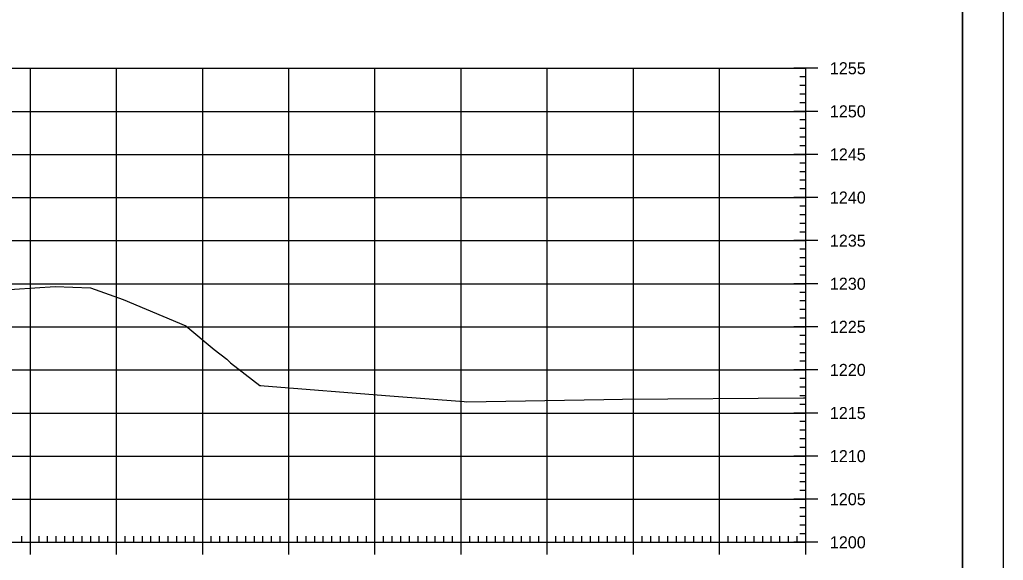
# Model space of a CAD drawing. Extents: x 1406028 to 1412453, y 321733 to 325986.
# Drawn here: x 1412339 to 1412453.2, y 321939.6 to 322002.3 of the extents above; entities that cross this region are included whole.
import ezdxf

# ---------------------------------------------------------------- set-up
doc = ezdxf.new("R2010")
doc.units = 0
for name, color, linetype in [('R_Axis', 7, 'Continuous'), ('R_Axis Annot', 7, 'Continuous'), ('R_Border', 7, 'Continuous'), ('R_Exist Surface', 7, 'Continuous'), ('R_Grid', 7, 'Continuous'), ('R_No Plot', 7, 'Continuous')]:
    doc.layers.add(name, color=color, linetype=linetype)

msp = doc.modelspace()

# ---------------------------------------------------------------- linework, layer by layer
at = {"layer": 'R_Axis'}
for p, q in [((1412431.63, 321996.67), (1412428.83, 321996.67)), ((1412430.23, 321941.67), (1412430.23, 321996.67)), ((1412430.23, 321995.67), (1412429.53, 321995.67)), ((1412430.23, 321994.67), (1412429.53, 321994.67)), ((1412430.23, 321993.67), (1412429.53, 321993.67)), ((1412430.23, 321992.67), (1412429.53, 321992.67)), ((1412431.63, 321991.67), (1412428.83, 321991.67)), ((1412430.23, 321990.67), (1412429.53, 321990.67)), ((1412430.23, 321989.67), (1412429.53, 321989.67)), ((1412430.23, 321988.67), (1412429.53, 321988.67)), ((1412430.23, 321987.67), (1412429.53, 321987.67)), ((1412431.63, 321986.67), (1412428.83, 321986.67)), ((1412430.23, 321985.67), (1412429.53, 321985.67)), ((1412430.23, 321984.67), (1412429.53, 321984.67)), ((1412430.23, 321983.67), (1412429.53, 321983.67)), ((1412431.63, 321981.67), (1412428.83, 321981.67)), ((1412430.23, 321982.67), (1412429.53, 321982.67)), ((1412430.23, 321980.67), (1412429.53, 321980.67)), ((1412430.23, 321979.67), (1412429.53, 321979.67)), ((1412430.23, 321978.67), (1412429.53, 321978.67)), ((1412430.23, 321977.67), (1412429.53, 321977.67)), ((1412431.63, 321976.67), (1412428.83, 321976.67)), ((1412430.23, 321975.67), (1412429.53, 321975.67)), ((1412430.23, 321974.67), (1412429.53, 321974.67)), ((1412430.23, 321973.67), (1412429.53, 321973.67)), ((1412430.23, 321972.67), (1412429.53, 321972.67)), ((1412431.63, 321971.67), (1412428.83, 321971.67)), ((1412430.23, 321970.67), (1412429.53, 321970.67)), ((1412430.23, 321969.67), (1412429.53, 321969.67)), ((1412430.23, 321968.67), (1412429.53, 321968.67)), ((1412430.23, 321967.67), (1412429.53, 321967.67)), ((1412431.63, 321966.67), (1412428.83, 321966.67)), ((1412430.23, 321965.67), (1412429.53, 321965.67)), ((1412430.23, 321964.67), (1412429.53, 321964.67)), ((1412430.23, 321963.67), (1412429.53, 321963.67)), ((1412430.23, 321962.67), (1412429.53, 321962.67)), ((1412431.63, 321961.67), (1412428.83, 321961.67)), ((1412430.23, 321960.67), (1412429.53, 321960.67)), ((1412430.23, 321959.67), (1412429.53, 321959.67)), ((1412430.23, 321958.67), (1412429.53, 321958.67)), ((1412431.63, 321956.67), (1412428.83, 321956.67)), ((1412430.23, 321957.67), (1412429.53, 321957.67)), ((1412430.23, 321955.67), (1412429.53, 321955.67)), ((1412430.23, 321954.67), (1412429.53, 321954.67)), ((1412430.23, 321953.67), (1412429.53, 321953.67)), ((1412430.23, 321952.67), (1412429.53, 321952.67)), ((1412431.63, 321951.67), (1412428.83, 321951.67)), ((1412430.23, 321950.67), (1412429.53, 321950.67)), ((1412430.23, 321949.67), (1412429.53, 321949.67)), ((1412430.23, 321948.67), (1412429.53, 321948.67)), ((1412430.23, 321947.67), (1412429.53, 321947.67)), ((1412431.63, 321946.67), (1412428.83, 321946.67)), ((1412430.23, 321945.67), (1412429.53, 321945.67)), ((1412430.23, 321944.67), (1412429.53, 321944.67)), ((1412340.23, 321940.27), (1412340.23, 321943.07)), ((1412350.23, 321940.27), (1412350.23, 321943.07)), ((1412360.23, 321940.27), (1412360.23, 321943.07)), ((1412370.23, 321940.27), (1412370.23, 321943.07)), ((1412380.23, 321940.27), (1412380.23, 321943.07)), ((1412390.23, 321940.27), (1412390.23, 321943.07)), ((1412400.23, 321940.27), (1412400.23, 321943.07)), ((1412410.23, 321940.27), (1412410.23, 321943.07)), ((1412420.23, 321940.27), (1412420.23, 321943.07)), ((1412430.23, 321943.67), (1412429.53, 321943.67)), ((1412430.23, 321940.27), (1412430.23, 321943.07)), ((1412339.23, 321941.67), (1412339.23, 321942.37)), ((1412341.23, 321941.67), (1412341.23, 321942.37)), ((1412342.23, 321941.67), (1412342.23, 321942.37)), ((1412343.23, 321941.67), (1412343.23, 321942.37)), ((1412344.23, 321941.67), (1412344.23, 321942.37)), ((1412345.23, 321941.67), (1412345.23, 321942.37)), ((1412346.23, 321941.67), (1412346.23, 321942.37)), ((1412347.23, 321941.67), (1412347.23, 321942.37)), ((1412348.23, 321941.67), (1412348.23, 321942.37)), ((1412349.23, 321941.67), (1412349.23, 321942.37)), ((1412351.23, 321941.67), (1412351.23, 321942.37)), ((1412352.23, 321941.67), (1412352.23, 321942.37)), ((1412353.23, 321941.67), (1412353.23, 321942.37)), ((1412354.23, 321941.67), (1412354.23, 321942.37)), ((1412355.23, 321941.67), (1412355.23, 321942.37)), ((1412356.23, 321941.67), (1412356.23, 321942.37)), ((1412357.23, 321941.67), (1412357.23, 321942.37)), ((1412358.23, 321941.67), (1412358.23, 321942.37)), ((1412359.23, 321941.67), (1412359.23, 321942.37)), ((1412361.23, 321941.67), (1412361.23, 321942.37)), ((1412362.23, 321941.67), (1412362.23, 321942.37)), ((1412363.23, 321941.67), (1412363.23, 321942.37)), ((1412364.23, 321941.67), (1412364.23, 321942.37)), ((1412365.23, 321941.67), (1412365.23, 321942.37)), ((1412366.23, 321941.67), (1412366.23, 321942.37)), ((1412367.23, 321941.67), (1412367.23, 321942.37)), ((1412368.23, 321941.67), (1412368.23, 321942.37)), ((1412369.23, 321941.67), (1412369.23, 321942.37)), ((1412371.23, 321941.67), (1412371.23, 321942.37)), ((1412372.23, 321941.67), (1412372.23, 321942.37)), ((1412373.23, 321941.67), (1412373.23, 321942.37)), ((1412374.23, 321941.67), (1412374.23, 321942.37)), ((1412375.23, 321941.67), (1412375.23, 321942.37)), ((1412376.23, 321941.67), (1412376.23, 321942.37)), ((1412377.23, 321941.67), (1412377.23, 321942.37)), ((1412378.23, 321941.67), (1412378.23, 321942.37)), ((1412379.23, 321941.67), (1412379.23, 321942.37)), ((1412381.23, 321941.67), (1412381.23, 321942.37)), ((1412382.23, 321941.67), (1412382.23, 321942.37)), ((1412383.23, 321941.67), (1412383.23, 321942.37)), ((1412384.23, 321941.67), (1412384.23, 321942.37)), ((1412385.23, 321941.67), (1412385.23, 321942.37)), ((1412386.23, 321941.67), (1412386.23, 321942.37)), ((1412387.23, 321941.67), (1412387.23, 321942.37)), ((1412388.23, 321941.67), (1412388.23, 321942.37)), ((1412389.23, 321941.67), (1412389.23, 321942.37)), ((1412391.23, 321941.67), (1412391.23, 321942.37)), ((1412392.23, 321941.67), (1412392.23, 321942.37)), ((1412393.23, 321941.67), (1412393.23, 321942.37)), ((1412394.23, 321941.67), (1412394.23, 321942.37)), ((1412395.23, 321941.67), (1412395.23, 321942.37)), ((1412396.23, 321941.67), (1412396.23, 321942.37)), ((1412397.23, 321941.67), (1412397.23, 321942.37)), ((1412398.23, 321941.67), (1412398.23, 321942.37)), ((1412399.23, 321941.67), (1412399.23, 321942.37)), ((1412401.23, 321941.67), (1412401.23, 321942.37)), ((1412402.23, 321941.67), (1412402.23, 321942.37)), ((1412403.23, 321941.67), (1412403.23, 321942.37)), ((1412404.23, 321941.67), (1412404.23, 321942.37)), ((1412405.23, 321941.67), (1412405.23, 321942.37)), ((1412406.23, 321941.67), (1412406.23, 321942.37)), ((1412407.23, 321941.67), (1412407.23, 321942.37)), ((1412408.23, 321941.67), (1412408.23, 321942.37)), ((1412409.23, 321941.67), (1412409.23, 321942.37)), ((1412411.23, 321941.67), (1412411.23, 321942.37)), ((1412412.23, 321941.67), (1412412.23, 321942.37)), ((1412413.23, 321941.67), (1412413.23, 321942.37)), ((1412414.23, 321941.67), (1412414.23, 321942.37)), ((1412415.23, 321941.67), (1412415.23, 321942.37)), ((1412416.23, 321941.67), (1412416.23, 321942.37)), ((1412417.23, 321941.67), (1412417.23, 321942.37)), ((1412418.23, 321941.67), (1412418.23, 321942.37)), ((1412419.23, 321941.67), (1412419.23, 321942.37)), ((1412421.23, 321941.67), (1412421.23, 321942.37)), ((1412422.23, 321941.67), (1412422.23, 321942.37)), ((1412423.23, 321941.67), (1412423.23, 321942.37)), ((1412424.23, 321941.67), (1412424.23, 321942.37)), ((1412425.23, 321941.67), (1412425.23, 321942.37)), ((1412426.23, 321941.67), (1412426.23, 321942.37)), ((1412427.23, 321941.67), (1412427.23, 321942.37)), ((1412428.23, 321941.67), (1412428.23, 321942.37)), ((1412429.23, 321941.67), (1412429.23, 321942.37)), ((1412430.23, 321942.67), (1412429.53, 321942.67)), ((1412150.23, 321941.67), (1412430.23, 321941.67)), ((1412431.63, 321941.67), (1412428.83, 321941.67))]:
    msp.add_line(p, q, dxfattribs=at)
at = {"layer": 'R_Border'}
msp.add_line((1412448.41, 321855.67), (1412448.41, 322061.13), dxfattribs=at)
at = {"layer": 'R_Exist Surface'}
msp.add_lwpolyline([(1412335.98, 321970.88), (1412343.09, 321971.34), (1412347.22, 321971.21), (1412351.01, 321969.84), (1412358.27, 321966.77), (1412361.57, 321964.03), (1412363.04, 321962.93), (1412363.44, 321962.48), (1412366.86, 321959.87), (1412366.97, 321959.87), (1412367.36, 321959.83), (1412381.94, 321958.68), (1412390.58, 321958), (1412390.84, 321957.98), (1412406.78, 321958.23), (1412408.95, 321958.29), (1412429.95, 321958.45), (1412430.23, 321958.45)], dxfattribs=at)
at = {"layer": 'R_Grid'}
for p, q in [((1412150.23, 321996.67), (1412430.23, 321996.67)), ((1412340.23, 321941.67), (1412340.23, 321996.67)), ((1412350.23, 321941.67), (1412350.23, 321996.67)), ((1412360.23, 321941.67), (1412360.23, 321996.67)), ((1412370.23, 321941.67), (1412370.23, 321996.67)), ((1412380.23, 321941.67), (1412380.23, 321996.67)), ((1412390.23, 321941.67), (1412390.23, 321996.67)), ((1412400.23, 321941.67), (1412400.23, 321996.67)), ((1412410.23, 321941.67), (1412410.23, 321996.67)), ((1412420.23, 321941.67), (1412420.23, 321996.67)), ((1412430.23, 321941.67), (1412430.23, 321996.67)), ((1412150.23, 321991.67), (1412430.23, 321991.67)), ((1412150.23, 321986.67), (1412430.23, 321986.67)), ((1412150.23, 321981.67), (1412430.23, 321981.67)), ((1412150.23, 321976.67), (1412430.23, 321976.67)), ((1412150.23, 321971.67), (1412430.23, 321971.67)), ((1412150.23, 321966.67), (1412430.23, 321966.67)), ((1412150.23, 321961.67), (1412430.23, 321961.67)), ((1412150.23, 321956.67), (1412430.23, 321956.67)), ((1412150.23, 321951.67), (1412430.23, 321951.67)), ((1412150.23, 321946.67), (1412430.23, 321946.67)), ((1412150.23, 321941.67), (1412430.23, 321941.67))]:
    msp.add_line(p, q, dxfattribs=at)
at = {"layer": 'R_No Plot'}
for points in [[(1412119.82, 322065.03), (1412453.16, 322065.03), (1412453.16, 321851.69), (1412119.82, 321851.69)], [(1412366.15, 322061.13), (1412385.77, 322061.13), (1412385.77, 322051.25), (1412401.88, 322051.25), (1412425.08, 322051.25), (1412425.2, 322023.09), (1412448.41, 322023.09), (1412448.41, 321855.67), (1412132.23, 321855.67), (1412132.23, 322061.13)]]:
    msp.add_lwpolyline(points, close=True, dxfattribs=at)

# ---------------------------------------------------------------- texts
at = {"layer": 'R_Axis Annot'}
for s, p in [('1255', (1412433.03, 321995.97)), ('1250', (1412433.03, 321990.97)), ('1245', (1412433.03, 321985.97)), ('1240', (1412433.03, 321980.97)), ('1235', (1412433.03, 321975.97)), ('1230', (1412433.03, 321970.97)), ('1225', (1412433.03, 321965.97)), ('1220', (1412433.03, 321960.97)), ('1215', (1412433.03, 321955.97)), ('1210', (1412433.03, 321950.97)), ('1205', (1412433.03, 321945.97)), ('1200', (1412433.03, 321940.97))]:
    msp.add_text(s, height=1.4, dxfattribs=at).set_placement(p)

doc.saveas('drawing.dxf')
